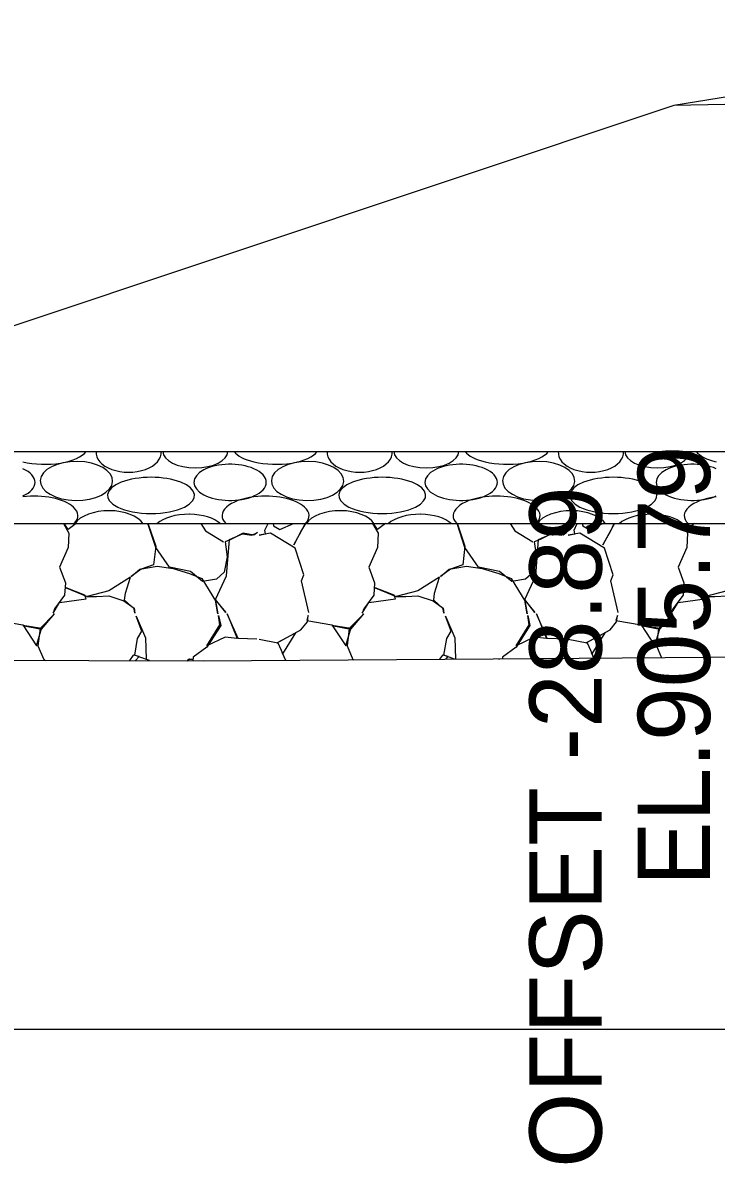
# Model space of a CAD drawing. Extents: x -26 to 4781, y -31 to 24738.
# Drawn here: x 2262.1 to 2271.7, y 14498.14 to 14513.94 of the extents above; entities that cross this region are included whole.
import ezdxf

# ---------------------------------------------------------------- set-up
doc = ezdxf.new("R2010")
doc.units = 0
for name, color, linetype in [('DESIGN - SHEET - Light Grid', 7, 'Continuous'), ('DESIGN - TRANSPORTATION - Proposed Layout Patterning', 7, 'Continuous'), ('DESIGN - TYPICAL - Finished Grade and Subgrade', 7, 'Continuous'), ('DESIGN - TYPICAL - Subgrade Tie Text', 7, 'Continuous'), ('GEOTECHNICAL – SCRATCH – Level 1', 7, 'Continuous'), ('SURVEY - GROUND - Top of Ground', 7, 'Continuous')]:
    doc.layers.add(name, color=color, linetype=linetype)

msp = doc.modelspace()

# ---------------------------------------------------------------- linework, layer by layer
at = {"layer": 'DESIGN - SHEET - Light Grid'}
msp.add_line((2000, 14500), (2300, 14500), dxfattribs=at)
at = {"layer": 'DESIGN - TRANSPORTATION - Proposed Layout Patterning'}
for points in [[(2262.664, 14507), (2262.741, 14506.869), (2262.731, 14506.669), (2262.611, 14506.399), (2262.691, 14506.179), (2262.681, 14506.009), (2262.541, 14505.819), (2262.521, 14505.759), (2262.611, 14505.909), (2262.981, 14505.959), (2262.961, 14506.009), (2262.701, 14506.109), (2262.991, 14505.989), (2263.121, 14505.989), (2263.291, 14505.999), (2263.501, 14505.929), (2263.641, 14505.829), (2263.651, 14505.759), (2263.641, 14505.819), (2263.511, 14505.939), (2263.521, 14506.039), (2263.591, 14506.259), (2263.291, 14506.069), (2262.991, 14505.989)], [(2262.84, 14507), (2262.731, 14506.919), (2262.675, 14507)], [(2263.823, 14507), (2263.841, 14506.979), (2263.941, 14506.689), (2263.911, 14506.429), (2263.741, 14506.369), (2263.601, 14506.269), (2263.721, 14506.369), (2263.961, 14506.409), (2264.181, 14506.379), (2264.411, 14506.309), (2264.581, 14506.239), (2264.771, 14505.929), (2264.801, 14505.749), (2264.771, 14505.939), (2264.911, 14505.769), (2264.771, 14505.949), (2264.921, 14506.279), (2264.961, 14506.779), (2265.141, 14506.859), (2265.271, 14506.839), (2265.351, 14506.879), (2265.301, 14506.839), (2265.151, 14506.869), (2264.981, 14506.779), (2264.901, 14506.749), (2264.931, 14506.539), (2264.891, 14506.329), (2264.781, 14506.229), (2264.591, 14506.199), (2264.421, 14506.339), (2264.131, 14506.399), (2263.941, 14506.669), (2263.833, 14507)], [(2264.567, 14507), (2264.631, 14506.899), (2264.881, 14506.749)], [(2266.061, 14505.769), (2265.961, 14506.209), (2265.991, 14506.289), (2265.871, 14506.659), (2265.531, 14506.869), (2265.371, 14506.839), (2265.461, 14506.859), (2265.451, 14506.909), (2265.496, 14507)], [(2265.565, 14507), (2265.571, 14506.969), (2265.661, 14506.919), (2265.848, 14507)], [(2266.013, 14507), (2265.961, 14506.909), (2265.851, 14506.709), (2265.961, 14506.899), (2266.008, 14507)], [(2266.944, 14507), (2267.021, 14506.869), (2267.011, 14506.669), (2266.891, 14506.399), (2266.971, 14506.179), (2266.961, 14506.009), (2266.821, 14505.819), (2266.801, 14505.759), (2266.891, 14505.909), (2267.261, 14505.959), (2267.241, 14506.009), (2266.981, 14506.109), (2267.271, 14505.989), (2267.401, 14505.989), (2267.571, 14505.999), (2267.781, 14505.929), (2267.921, 14505.829), (2267.931, 14505.759), (2267.921, 14505.819), (2267.791, 14505.939), (2267.801, 14506.039), (2267.871, 14506.259), (2267.571, 14506.069), (2267.271, 14505.989)], [(2267.12, 14507), (2267.011, 14506.919), (2266.955, 14507)], [(2268.103, 14507), (2268.121, 14506.979), (2268.221, 14506.689), (2268.191, 14506.429), (2268.021, 14506.369), (2267.881, 14506.269), (2268.001, 14506.369), (2268.241, 14506.409), (2268.461, 14506.379), (2268.691, 14506.309), (2268.861, 14506.239), (2269.051, 14505.929), (2269.081, 14505.749), (2269.051, 14505.939), (2269.191, 14505.769), (2269.051, 14505.949), (2269.201, 14506.279), (2269.241, 14506.779), (2269.421, 14506.859), (2269.551, 14506.839), (2269.631, 14506.879), (2269.581, 14506.839), (2269.431, 14506.869), (2269.261, 14506.779), (2269.181, 14506.749), (2269.211, 14506.539), (2269.171, 14506.329), (2269.061, 14506.229), (2268.871, 14506.199), (2268.701, 14506.339), (2268.411, 14506.399), (2268.221, 14506.669), (2268.113, 14507)], [(2268.847, 14507), (2268.911, 14506.899), (2269.161, 14506.749)], [(2270.341, 14505.769), (2270.241, 14506.209), (2270.271, 14506.289), (2270.151, 14506.659), (2269.811, 14506.869), (2269.651, 14506.839), (2269.741, 14506.859), (2269.731, 14506.909), (2269.776, 14507)], [(2269.845, 14507), (2269.851, 14506.969), (2269.941, 14506.919), (2270.128, 14507)], [(2270.293, 14507), (2270.241, 14506.909), (2270.131, 14506.709), (2270.241, 14506.899), (2270.288, 14507)], [(2271.224, 14507), (2271.301, 14506.869), (2271.291, 14506.669), (2271.171, 14506.399), (2271.251, 14506.179), (2271.241, 14506.009), (2271.101, 14505.819), (2271.081, 14505.759), (2271.171, 14505.909), (2271.541, 14505.959), (2271.521, 14506.009), (2271.261, 14506.109), (2271.551, 14505.989), (2271.681, 14505.989), (2271.851, 14505.999), (2272.061, 14505.929), (2272.201, 14505.829), (2272.211, 14505.759), (2272.201, 14505.819), (2272.071, 14505.939), (2272.081, 14506.039), (2272.151, 14506.259), (2271.851, 14506.069), (2271.551, 14505.989)], [(2271.4, 14507), (2271.291, 14506.919), (2271.235, 14507)], [(2261.091, 14505.399), (2261.351, 14505.349), (2261.421, 14505.199), (2261.601, 14505.489), (2261.341, 14505.349), (2261.671, 14505.529), (2261.761, 14505.639), (2261.771, 14505.729), (2261.751, 14505.659), (2262.101, 14505.599), (2262.291, 14505.309), (2262.361, 14505.549), (2262.101, 14505.589), (2262.361, 14505.539), (2262.541, 14505.749), (2262.341, 14505.549), (2262.311, 14505.309), (2262.391, 14505.119), (2262.414, 14505.107)], [(2263.855, 14505.103), (2263.721, 14505.149), (2263.651, 14505.179), (2263.691, 14505.409), (2263.751, 14505.509), (2263.671, 14505.719), (2263.801, 14505.419), (2263.811, 14505.129)], [(2265.341, 14505.399), (2265.081, 14505.409), (2264.931, 14505.749), (2265.071, 14505.409), (2264.901, 14505.429), (2264.651, 14505.309), (2264.831, 14505.599), (2264.811, 14505.729), (2264.841, 14505.589), (2264.651, 14505.289), (2264.461, 14505.149), (2264.457, 14505.101)], [(2265.371, 14505.399), (2265.631, 14505.349), (2265.701, 14505.199), (2265.881, 14505.489), (2265.621, 14505.349), (2265.951, 14505.529), (2266.041, 14505.639), (2266.051, 14505.729), (2266.031, 14505.659), (2266.381, 14505.599), (2266.571, 14505.309), (2266.641, 14505.549), (2266.381, 14505.589), (2266.641, 14505.539), (2266.821, 14505.749), (2266.621, 14505.549), (2266.591, 14505.309), (2266.671, 14505.119), (2266.681, 14505.114)], [(2268.078, 14505.123), (2268.001, 14505.149), (2267.931, 14505.179), (2267.971, 14505.409), (2268.031, 14505.509), (2267.951, 14505.719), (2268.081, 14505.419), (2268.091, 14505.129)], [(2269.621, 14505.399), (2269.361, 14505.409), (2269.211, 14505.749), (2269.351, 14505.409), (2269.181, 14505.429), (2268.931, 14505.309), (2269.111, 14505.599), (2269.091, 14505.729), (2269.121, 14505.589), (2268.931, 14505.289), (2268.741, 14505.149), (2268.739, 14505.127)], [(2269.651, 14505.399), (2269.911, 14505.349), (2269.981, 14505.199), (2270.161, 14505.489), (2269.901, 14505.349), (2270.231, 14505.529), (2270.321, 14505.639), (2270.331, 14505.729), (2270.311, 14505.659), (2270.661, 14505.599), (2270.851, 14505.309), (2270.921, 14505.549), (2270.661, 14505.589), (2270.921, 14505.539), (2271.101, 14505.749), (2270.901, 14505.549), (2270.871, 14505.309), (2270.94, 14505.144)], [(2263.662, 14505.104), (2263.711, 14505.159), (2263.631, 14505.179), (2263.58, 14505.104)], [(2265.741, 14505.108), (2265.691, 14505.209), (2265.737, 14505.108)], [(2267.958, 14505.122), (2267.991, 14505.159), (2267.911, 14505.179), (2267.871, 14505.121)], [(2270.007, 14505.137), (2269.971, 14505.209), (2270.004, 14505.137)], [(2264.376, 14505.101), (2264.411, 14505.129), (2264.461, 14505.119), (2264.391, 14505.119), (2264.375, 14505.101)], [(2268.687, 14505.126), (2268.691, 14505.129), (2268.703, 14505.127)]]:
    msp.add_lwpolyline(points, dxfattribs=at)
for centre, major_axis, ratio, start_param, end_param in [((2262.403, 14508.073), (-0.602, 0), 0.416667, 1.047185, 2.846662), ((2263.566, 14507.983), (-0.451, 0), 0.6, 6.21895, 9.489014), ((2264.489, 14508.003), (-0.451, 0), 0.511111, 0.011602, 3.129991), ((2265.601, 14508.073), (-0.602, 0), 0.416667, 0.29493, 1.047185), ((2265.602, 14508.073), (-0.602, 0), 0.416667, 1.047185, 2.846662), ((2266.765, 14507.983), (-0.451, 0), 0.6, 6.21895, 9.489014), ((2267.687, 14508.003), (-0.451, 0), 0.511111, 0.011602, 3.129991), ((2268.8, 14508.073), (-0.602, 0), 0.416667, 0.29493, 1.047185), ((2268.801, 14508.073), (-0.602, 0), 0.416667, 1.047185, 2.846662), ((2269.964, 14507.983), (-0.451, 0), 0.6, 6.21895, 9.489014), ((2270.886, 14508.003), (-0.451, 0), 0.511111, 0.011602, 3.129991), ((2271.999, 14508.073), (-0.602, 0), 0.416667, 0.29493, 1.047185), ((2262.844, 14507.592), (-0.501, 0), 0.54, 1.545388, 7.825415), ((2264.97, 14507.572), (-0.501, 0), 0.5, 3.991263, 8.575372), ((2266.043, 14507.592), (-0.501, 0), 0.54, 1.545388, 7.825415), ((2268.169, 14507.572), (-0.501, 0), 0.5, 3.991263, 8.575372), ((2269.242, 14507.592), (-0.501, 0), 0.54, 1.545388, 7.825415), ((2271.368, 14507.572), (-0.501, 0), 0.5, 3.991263, 8.575372), ((2261.771, 14507.572), (-0.501, 0), 0.5, 2.292187, 3.991263), ((2263.877, 14507.391), (-0.602, 0), 0.416667, 2.446, 6.978671), ((2264.97, 14507.572), (-0.501, 0), 0.5, 2.292187, 3.991263), ((2267.076, 14507.391), (-0.602, 0), 0.416667, 2.446, 6.978671), ((2268.169, 14507.572), (-0.501, 0), 0.5, 2.292187, 3.991263), ((2270.275, 14507.391), (-0.602, 0), 0.416667, 2.446, 6.978671), ((2262.263, 14507.11), (-0.602, 0), 0.45, 3.602876, 4.982641), ((2265.461, 14507.11), (-0.602, 0), 0.45, 4.982641, 5.821976), ((2265.462, 14507.11), (-0.602, 0), 0.45, 3.602876, 4.982641), ((2268.66, 14507.11), (-0.602, 0), 0.45, 4.982641, 5.821976), ((2268.66, 14507.11), (-0.602, 0), 0.45, 3.602876, 4.982641), ((2271.859, 14507.11), (-0.602, 0), 0.45, 4.982641, 5.821976), ((2262.263, 14507.11), (-0.602, 0), 0.45, 2.723371, 3.602877), ((2263.877, 14507.391), (-0.602, 0), 0.416667, 0.695486, 2.446), ((2265.461, 14507.11), (-0.602, 0), 0.45, 5.821976, 6.701407), ((2265.462, 14507.11), (-0.602, 0), 0.45, 2.723371, 3.602877), ((2267.076, 14507.391), (-0.602, 0), 0.416667, 0.695486, 2.446), ((2268.66, 14507.11), (-0.602, 0), 0.45, 5.821976, 6.701407), ((2268.66, 14507.11), (-0.602, 0), 0.45, 2.723371, 3.602877), ((2270.275, 14507.391), (-0.602, 0), 0.416667, 0.695486, 2.446), ((2271.859, 14507.11), (-0.602, 0), 0.45, 5.821976, 6.701407), ((2263.295, 14506.909), (-0.501, 0), 0.54, 4.698848, 5.942), ((2263.295, 14506.909), (-0.501, 0), 0.54, 3.482778, 4.691622), ((2264.398, 14506.879), (-0.501, 0), 0.5, 4.691313, 5.780965), ((2264.398, 14506.879), (-0.501, 0), 0.5, 3.643813, 4.683059), ((2266.494, 14506.909), (-0.501, 0), 0.54, 4.698848, 5.942), ((2266.494, 14506.909), (-0.501, 0), 0.54, 3.482778, 4.691622), ((2267.597, 14506.879), (-0.501, 0), 0.5, 4.691313, 5.780965), ((2267.597, 14506.879), (-0.501, 0), 0.5, 3.643813, 4.683059), ((2269.693, 14506.909), (-0.501, 0), 0.54, 4.698848, 5.942), ((2269.693, 14506.909), (-0.501, 0), 0.54, 3.482778, 4.691622), ((2270.796, 14506.879), (-0.501, 0), 0.5, 4.691313, 5.780965), ((2270.796, 14506.879), (-0.501, 0), 0.5, 3.643813, 4.683059)]:
    msp.add_ellipse(centre, major_axis=major_axis, ratio=ratio, start_param=start_param, end_param=end_param, dxfattribs=at)
at = {"layer": 'DESIGN - TYPICAL - Finished Grade and Subgrade'}
for p, q in [((2278, 14513.936), (2271.114, 14512.789)), ((2278, 14512.926), (2271.114, 14512.789)), ((2271.114, 14512.789), (2245.921, 14504.391))]:
    msp.add_line(p, q, dxfattribs=at)
at = {"layer": 'GEOTECHNICAL – SCRATCH – Level 1'}
for p, q in [((2256.747, 14508), (2315.729, 14508)), ((2253.747, 14507), (2309.399, 14507))]:
    msp.add_line(p, q, dxfattribs=at)
at = {"layer": 'SURVEY - GROUND - Top of Ground'}
msp.add_lwpolyline([(2240.18, 14503.958), (2250.843, 14504.763), (2255.374, 14504.984), (2259.845, 14505.115), (2264.597, 14505.101), (2268.614, 14505.126), (2278.725, 14505.205), (2281.994, 14505.266), (2290, 14505.333), (2290.47, 14505.374), (2300, 14506.289), (2302.911, 14506.568), (2306.66, 14506.76), (2310.416, 14507.089), (2317.187, 14508.25), (2321.277, 14508.836)], dxfattribs=at)

# ---------------------------------------------------------------- texts
at = {"layer": 'DESIGN - TYPICAL - Subgrade Tie Text'}
for s, p in [('EL.905.79', (2271.614, 14501.983)), ('OFFSET -28.89', (2270.114, 14498.079))]:
    msp.add_text(s, height=1, rotation=90, dxfattribs=at).set_placement(p)

doc.saveas('drawing.dxf')
